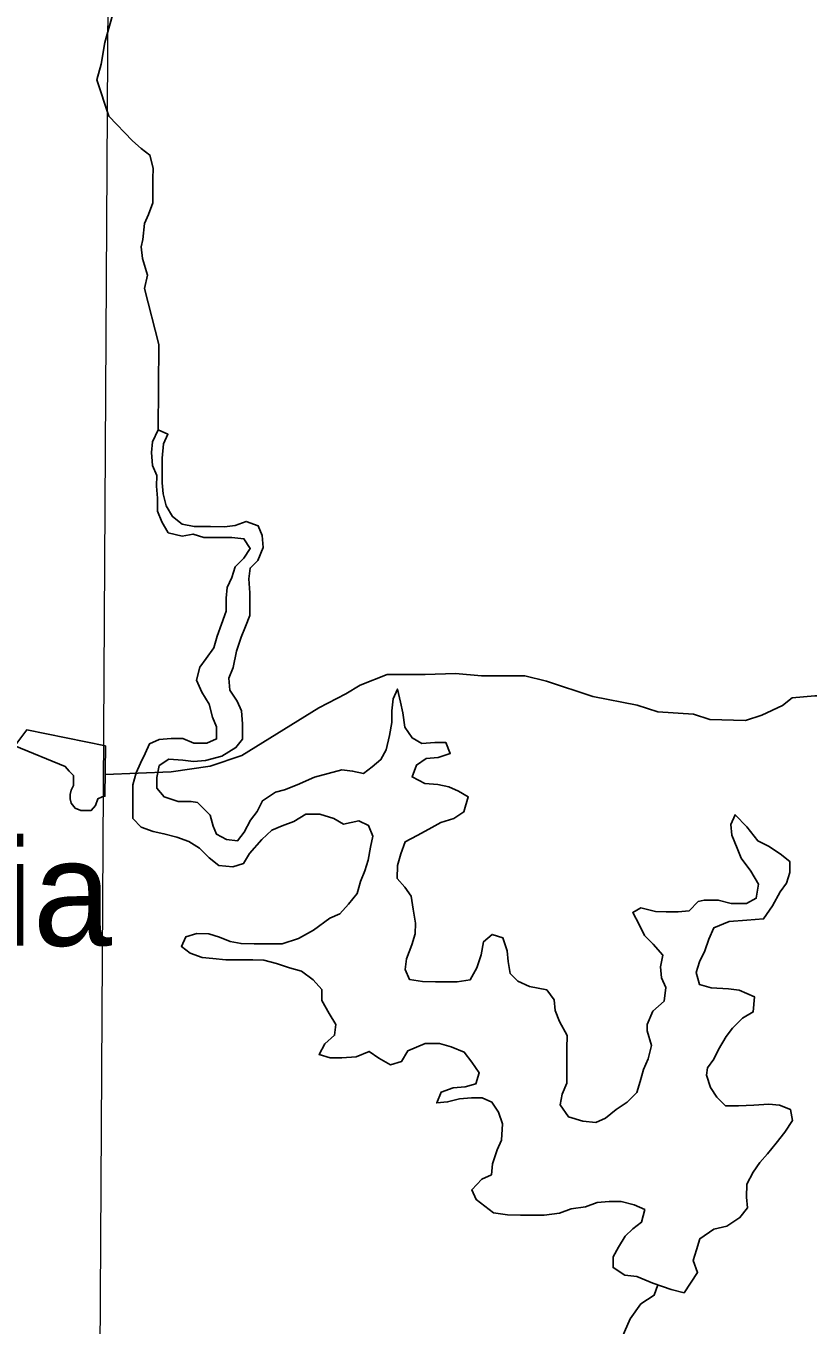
# Model space of a CAD drawing. Extents: x -1643653 to 4543381, y 1624270 to 13878484.
# Drawn here: x 719094 to 722771, y 8928992 to 8935104 of the extents above; entities that cross this region are included whole.
import ezdxf

# ---------------------------------------------------------------- set-up
doc = ezdxf.new("R2010")
doc.units = 0
doc.header["$LTSCALE"] = 200
for name, color, linetype, lineweight in [('1', 7, 'Continuous', 13), ('12', 7, 'Continuous', 25), ('21', 7, 'Continuous', 25), ('24', 7, 'Continuous', 25), ('60', 7, 'Continuous', 13)]:
    doc.layers.add(name, color=color, linetype=linetype, lineweight=lineweight)
doc.layers.add('41', color=7, linetype='Continuous')

msp = doc.modelspace()

# ---------------------------------------------------------------- linework, layer by layer
at = {"layer": '1'}
msp.add_lwpolyline([(719978.9, 9023574.5), (719561.6, 8949232.2), (719215.6, 8890710.6)], dxfattribs=at)
at = {"layer": '12'}
msp.add_lwpolyline([(719465.7, 8931582), (719776.2, 8931594.6), (719960.1, 8931621.3), (720108, 8931671.9), (720470.6, 8931895.4), (720598.2, 8931961.4), (720664.5, 8932002), (720792.1, 8932052.7), (720970.4, 8932052.4), (721113, 8932057.2), (721235.3, 8932046.8), (721439, 8932046.4), (721540.8, 8932020.8), (721759.6, 8931949.1), (721968.3, 8931907.9), (722065, 8931877.2), (722233.1, 8931866.7), (722309.4, 8931841.1), (722477.5, 8931835.7), (722554, 8931861), (722651, 8931906.7), (722697, 8931942.3), (722804, 8931952.2), (722928.4, 8931953)], dxfattribs=at)
at = {"layer": '21'}
msp.add_lwpolyline([(719466.9, 8931717.9), (719464.5, 8931480.1), (719451.4, 8931477.4), (719431, 8931467.2), (719420.8, 8931436.5), (719400.5, 8931413.5), (719380.2, 8931413.5), (719352.2, 8931413.5), (719324.2, 8931423.7), (719306.3, 8931446.7), (719301.3, 8931467.1), (719301.2, 8931487.6), (719306.3, 8931508), (719316.5, 8931531.1), (719316.5, 8931554.1), (719316.5, 8931577.1), (719296.1, 8931597.5), (719278.3, 8931620.5), (719041.6, 8931717.6), (719097.6, 8931791.8)], close=True, dxfattribs=at)
at = {"layer": '24'}
for points in [[(719536.9, 8935284.5), (719464.5, 8935025.4), (719447.8, 8934924.5), (719426.1, 8934849.8), (719483, 8934679.3)], [(719483, 8934679.3), (719595.3, 8934563.2), (719635.8, 8934527.3), (719676.2, 8934496.5), (719691.1, 8934435.3), (719690.7, 8934384.4), (719690.3, 8934323.2), (719690, 8934272.3), (719669.2, 8934217.6), (719651.2, 8934174.2), (719643, 8934099.5), (719634.9, 8934064), (719642.2, 8934009.8), (719665.6, 8933932.1), (719651.2, 8933868.8), (719718.1, 8933604.6), (719714.8, 8933203.5)], [(720541.5, 8931374.6), (720475.5, 8931395.4), (720409.4, 8931395.9), (720353.4, 8931360.9), (720298.5, 8931340.7), (720249.5, 8931320.4), (720203.3, 8931277.1), (720145.5, 8931210.6), (720116.7, 8931164.4), (720066.9, 8931148.5), (720000.8, 8931154), (719955.3, 8931189.9), (719909.8, 8931236.1), (719859.2, 8931266.9), (719803.4, 8931287.7), (719742.5, 8931303.4), (719691.7, 8931313.9), (719635.9, 8931334.6), (719595.5, 8931375.6), (719595.8, 8931426.6), (719596.2, 8931482.6), (719596.6, 8931533.5), (719612.2, 8931589.4), (719632.8, 8931635.2), (719653.5, 8931680.9), (719674.2, 8931726.6), (719720.1, 8931746.7), (719776.1, 8931751.4), (719832, 8931751), (719882.7, 8931730.3), (719943.8, 8931729.9), (719989.7, 8931750), (719990.1, 8931806.1), (719970, 8931852), (719955.2, 8931913.3), (719920, 8931969.5), (719894.9, 8932025.7), (719910.6, 8932086.7), (719941.4, 8932127.3), (719977.3, 8932178), (719993, 8932233.9), (720013.7, 8932289.8), (720034.5, 8932350.8), (720034.9, 8932411.9), (720040.3, 8932462.8), (720061, 8932508.6), (720076.6, 8932559.4), (720117.6, 8932599.9), (720148.4, 8932645.5), (720118.2, 8932691.6), (720062.3, 8932697), (719991.1, 8932697.5), (719930.1, 8932697.9), (719879.3, 8932713.5), (719828.4, 8932703.6), (719762.4, 8932719.3), (719732.2, 8932770.4), (719712.2, 8932821.5), (719712.6, 8932882.7), (719707.9, 8932938.7), (719708.3, 8932989.6), (719688.2, 8933035.6), (719683.6, 8933096.8), (719689, 8933147.7), (719714.8, 8933203.5), (719760.5, 8933182.9), (719739.8, 8933137.2), (719734.3, 8933071), (719733.8, 8933009.9), (719733.5, 8932953.8), (719738.2, 8932902.9), (719753.1, 8932846.7), (719783.2, 8932795.6), (719828.8, 8932759.7), (719884.6, 8932749.1), (719960.9, 8932748.6), (720027.1, 8932748.2), (720078, 8932753), (720129, 8932773), (720184.8, 8932752.3), (720204.8, 8932706.3), (720209.5, 8932650.2), (720183.6, 8932589.3), (720147.8, 8932553.8), (720142.3, 8932502.9), (720147, 8932436.7), (720146.6, 8932385.8), (720146.2, 8932329.7), (720125.6, 8932278.9), (720104.8, 8932228.1), (720084.1, 8932162), (720068.3, 8932085.7), (720047.6, 8932034.9), (720052.3, 8931978.8), (720087.5, 8931927.7), (720107.6, 8931881.7), (720112.2, 8931820.6), (720111.7, 8931749.2), (720080.9, 8931708.7), (720014.5, 8931668.4), (719938.1, 8931648.5)], [(719938.1, 8931648.5), (719882.1, 8931643.8), (719831.3, 8931649.2), (719765.2, 8931654.7), (719719.2, 8931624.4), (719708.7, 8931568.5), (719708.3, 8931517.5), (719743.7, 8931476.5), (719809.6, 8931455.7), (719870.7, 8931455.3), (719899.8, 8931451.2), (719959.3, 8931391.6), (719974.2, 8931339.4), (719989.1, 8931302.2), (720037.3, 8931276), (720088.1, 8931270.6), (720118.9, 8931311.1), (720149.8, 8931367), (720180.6, 8931407.5), (720206.4, 8931458.3), (720267.7, 8931498.7), (720309.2, 8931510.9), (720368.7, 8931533.2), (720450.6, 8931570.5), (720578.7, 8931603.6), (720629.5, 8931598.2), (720680.3, 8931587.7), (720721.2, 8931618), (720762.1, 8931653.4), (720787.8, 8931699.1), (720803.6, 8931765.2), (720814.2, 8931826.2), (720814.5, 8931882.3), (720820, 8931938.3), (720840.7, 8931984), (720855.5, 8931922.8), (720865.3, 8931871.8), (720875.1, 8931805.5), (720910.3, 8931754.3), (720955.9, 8931728.6), (721017, 8931733.3), (721067.8, 8931732.9), (721087.8, 8931681.9), (721031.7, 8931661.8), (720975.8, 8931657.1), (720929.8, 8931626.8), (720909, 8931570.9), (720969.9, 8931540), (721030.9, 8931534.5), (721081.7, 8931524), (721127.3, 8931503.3), (721172.9, 8931477.6), (721152, 8931406.4), (721106.1, 8931376.1), (721044.9, 8931356.1), (720988.7, 8931325.9), (720932.6, 8931295.7), (720876.4, 8931265.5), (720855.7, 8931209.6), (720840.1, 8931153.7), (720839.6, 8931092.6), (720875, 8931051.6), (720905.2, 8931010.6), (720914.9, 8930949.5), (720924.7, 8930883.2), (720924.3, 8930832.2), (720908.7, 8930781.4), (720882.8, 8930715.3), (720877.4, 8930664.4), (720897.4, 8930618.5), (720958.4, 8930607.9), (721019.4, 8930607.5), (721070.3, 8930607.2), (721121.1, 8930606.8), (721182.2, 8930616.6), (721213.1, 8930672.5), (721233.9, 8930733.5), (721244.5, 8930794.5), (721285.4, 8930829.9), (721336.2, 8930814.3), (721356.1, 8930753.1), (721360.8, 8930702.1), (721370.6, 8930646), (721406, 8930610.1), (721461.7, 8930584.3), (721543, 8930568.5), (721578.3, 8930522.4), (721583, 8930471.4), (721603, 8930420.4), (721638.2, 8930353.9), (721637.8, 8930292.8), (721637.4, 8930241.9), (721637.1, 8930190.9), (721636.6, 8930129.8), (721615.9, 8930079), (721605.4, 8930028.1), (721645.7, 8929971.8), (721711.7, 8929951), (721772.7, 8929945.6), (721818.6, 8929965.6), (721869.7, 8930006.1)], [(722189.3, 8929143.2), (722128.4, 8929158.8), (722042.1, 8929189.9), (721966.1, 8929221), (721910.2, 8929226.4), (721854.5, 8929262.5), (721854.8, 8929313.4), (721880.6, 8929359.1), (721911.4, 8929409.8), (721947.3, 8929445.2), (721988.2, 8929475.5), (722003.8, 8929536.6), (721953.1, 8929557.3), (721892.2, 8929572.9), (721836.2, 8929573.3), (721780.3, 8929568.6), (721724.2, 8929548.6), (721658, 8929538.8), (721601.9, 8929518.8), (721530.6, 8929509), (721474.7, 8929509.4), (721418.7, 8929509.8), (721357.7, 8929510.2), (721291.7, 8929520.8), (721251.2, 8929551.6), (721210.7, 8929582.4), (721190.7, 8929628.4), (721236.8, 8929679), (721282.7, 8929699.1), (721288.2, 8929750), (721309, 8929816.1), (721329.6, 8929861.8), (721335.2, 8929938.2), (721315.3, 8929994.3), (721285.1, 8930040.4), (721239.4, 8930061), (721188.6, 8930061.4), (721132.6, 8930056.6), (721076.5, 8930041.7), (721025.6, 8930036.9), (721046.3, 8930087.8), (721102.4, 8930107.8), (721158.4, 8930112.5), (721209.4, 8930127.5), (721225, 8930178.3), (721189.7, 8930229.5), (721154.4, 8930275.5), (721093.6, 8930301.4), (721037.7, 8930317), (720971.6, 8930317.4), (720890, 8930282.3), (720859.1, 8930231.6), (720808.2, 8930216.6), (720752.4, 8930247.6), (720706.9, 8930278.4), (720645.7, 8930253.3), (720579.5, 8930248.7), (720523.6, 8930249), (720472.8, 8930264.6), (720498.6, 8930315.4), (720544.7, 8930355.8), (720550.1, 8930406.8), (720519.9, 8930457.9), (720484.7, 8930519.2), (720485.1, 8930570.2), (720444.7, 8930616.3), (720389.1, 8930657.4), (720333.2, 8930673), (720272.3, 8930693.8), (720211.4, 8930709.5), (720160.5, 8930709.8), (720094.4, 8930710.2), (720033.4, 8930710.6), (719972.4, 8930716.1), (719921.6, 8930721.5), (719865.8, 8930742.2), (719825.3, 8930773.1), (719845.9, 8930818.8), (719896.9, 8930833.7), (719952.8, 8930833.4), (720003.6, 8930817.8), (720054.3, 8930797.1), (720105.1, 8930786.6), (720166.2, 8930786.2), (720232.3, 8930785.7), (720298.4, 8930785.3), (720374.8, 8930810.3), (720446.3, 8930850.6), (720523, 8930906.1), (720568.9, 8930926.2), (720609.9, 8930971.8), (720651, 8931022.5), (720666.6, 8931078.4), (720687.3, 8931129.2), (720702.9, 8931180), (720713.5, 8931241.1), (720724, 8931292), (720704, 8931343), (720658.4, 8931363.7), (720587.1, 8931348.9), (720541.5, 8931374.6)], [(721869.7, 8930006.1), (721920.8, 8930041.4), (721966.9, 8930086.9), (721982.5, 8930137.8), (721998.2, 8930193.7), (722018.9, 8930244.5), (722035.3, 8930306.7), (722014.7, 8930377), (722015.4, 8930406.4), (722040.8, 8930468.5), (722095, 8930516.1), (722102.6, 8930580.2), (722082.5, 8930626.2), (722077.8, 8930677.1), (722088.4, 8930733.1), (722042.9, 8930784.3), (722002.5, 8930825.3), (721977.5, 8930876.4), (721947.3, 8930932.7), (721985.5, 8930954.9), (722054.2, 8930937.1), (722105, 8930936.7), (722161, 8930936.4), (722211.9, 8930941.1), (722254.4, 8930984.8), (722283.4, 8930991.6), (722349.5, 8930991.2), (722410.5, 8930975.5), (722481.7, 8930975.1), (722527.6, 8931000.2), (722538.2, 8931066.4), (722503.1, 8931127.7), (722457.7, 8931189.2), (722437.7, 8931235.1), (722412.7, 8931296.4), (722407.9, 8931347.4), (722428.6, 8931393.1), (722484.1, 8931336.7), (722534.6, 8931270.2), (722585.2, 8931244.4), (722640.9, 8931208.4), (722686.5, 8931172.4), (722686.1, 8931121.5), (722670.5, 8931070.6), (722639.7, 8931030.1), (722603.7, 8930964.1), (722562.5, 8930903.2), (722483.5, 8930896.6), (722400.2, 8930890.6), (722328.7, 8930860.8), (722304.9, 8930807.2), (722286.8, 8930752.2), (722261.1, 8930701.4), (722245.5, 8930650.6), (722260.3, 8930594.4), (722316.2, 8930578.8), (722397.5, 8930573.2), (722448.3, 8930567.8), (722519.3, 8930536.8), (722513.8, 8930465.5), (722462.7, 8930435.2), (722416.6, 8930389.7), (722385.8, 8930349.1), (722349.8, 8930288.2), (722329.1, 8930242.5), (722298.3, 8930202), (722294.2, 8930167.1), (722313, 8930110.2), (722343.2, 8930064.2), (722383.6, 8930023.1), (722444.6, 8930022.8), (722515.8, 8930027.4), (722587.1, 8930032), (722637.9, 8930026.6), (722688.6, 8930005.9), (722698.4, 8929954.9), (722662.5, 8929899.1), (722621.4, 8929848.4), (722580.4, 8929797.8), (722544.5, 8929757.2), (722513.7, 8929711.6), (722482.8, 8929655.8), (722482.3, 8929594.6), (722487.1, 8929543.7), (722451.2, 8929498), (722389.8, 8929457.7), (722328.7, 8929442.8), (722262.3, 8929397.4), (722246.7, 8929346.5), (722231.1, 8929295.7), (722251, 8929239.5), (722189.3, 8929143.2)], [(722065, 8929181.7), (722047.1, 8929132.1), (721985.8, 8929091.8), (721934.5, 8929020.8), (721908.6, 8928959.8), (721882.8, 8928898.9), (721862, 8928837.9), (721836.2, 8928792.2), (721826.6, 8928771.5)]]:
    msp.add_lwpolyline(points, dxfattribs=at)
at = {"layer": '24', "lineweight": 13}
for points in [[(720541.5, 8931374.6), (720475.5, 8931395.4), (720409.4, 8931395.9), (720353.4, 8931360.9), (720298.5, 8931340.7), (720249.5, 8931320.4), (720203.3, 8931277.1), (720145.5, 8931210.6), (720116.7, 8931164.4), (720066.9, 8931148.5), (720000.8, 8931154), (719955.3, 8931189.9), (719909.8, 8931236.1), (719859.2, 8931266.9), (719803.4, 8931287.7), (719742.5, 8931303.4), (719691.7, 8931313.9), (719635.9, 8931334.6), (719595.5, 8931375.6), (719595.8, 8931426.6), (719596.2, 8931482.6), (719596.6, 8931533.5), (719612.2, 8931589.4), (719632.8, 8931635.2), (719653.5, 8931680.9), (719674.2, 8931726.6), (719720.1, 8931746.7), (719776.1, 8931751.4), (719832, 8931751), (719882.7, 8931730.3), (719943.8, 8931729.9), (719989.7, 8931750), (719990.1, 8931806.1), (719970, 8931852), (719955.2, 8931913.3), (719920, 8931969.5), (719894.9, 8932025.7), (719910.6, 8932086.7), (719941.4, 8932127.3), (719977.3, 8932178), (719993, 8932233.9), (720013.7, 8932289.8), (720034.5, 8932350.8), (720034.9, 8932411.9), (720040.3, 8932462.8), (720061, 8932508.6), (720076.6, 8932559.4), (720117.6, 8932599.9), (720148.4, 8932645.5), (720118.2, 8932691.6), (720062.3, 8932697), (719991.1, 8932697.5), (719930.1, 8932697.9), (719879.3, 8932713.5), (719828.4, 8932703.6), (719762.4, 8932719.3), (719732.2, 8932770.4), (719712.2, 8932821.5), (719712.6, 8932882.7), (719707.9, 8932938.7), (719708.3, 8932989.6), (719688.2, 8933035.6), (719683.6, 8933096.8), (719689, 8933147.7), (719714.8, 8933203.5), (719760.5, 8933182.9), (719739.8, 8933137.2), (719734.3, 8933071), (719733.8, 8933009.9), (719733.5, 8932953.8), (719738.2, 8932902.9), (719753.1, 8932846.7), (719783.2, 8932795.6), (719828.8, 8932759.7), (719884.6, 8932749.1), (719960.9, 8932748.6), (720027.1, 8932748.2), (720078, 8932753), (720129, 8932773), (720184.8, 8932752.3), (720204.8, 8932706.3), (720209.5, 8932650.2), (720183.6, 8932589.3), (720147.8, 8932553.8), (720142.3, 8932502.9), (720147, 8932436.7), (720146.6, 8932385.8), (720146.2, 8932329.7), (720125.6, 8932278.9), (720104.8, 8932228.1), (720084.1, 8932162), (720068.3, 8932085.7), (720047.6, 8932034.9), (720052.3, 8931978.8), (720087.5, 8931927.7), (720107.6, 8931881.7), (720112.2, 8931820.6), (720111.7, 8931749.2), (720080.9, 8931708.7), (720014.5, 8931668.4), (719938.1, 8931648.5)], [(719938.1, 8931648.5), (719882.1, 8931643.8), (719831.3, 8931649.2), (719765.2, 8931654.7), (719719.2, 8931624.4), (719708.7, 8931568.5), (719708.3, 8931517.5), (719743.7, 8931476.5), (719809.6, 8931455.7), (719870.7, 8931455.3), (719899.8, 8931451.2), (719959.3, 8931391.6), (719974.2, 8931339.4), (719989.1, 8931302.2), (720037.3, 8931276), (720088.1, 8931270.6), (720118.9, 8931311.1), (720149.8, 8931367), (720180.6, 8931407.5), (720206.4, 8931458.3), (720267.7, 8931498.7), (720309.2, 8931510.9), (720368.7, 8931533.2), (720450.6, 8931570.5), (720578.7, 8931603.6), (720629.5, 8931598.2), (720680.3, 8931587.7), (720721.2, 8931618), (720762.1, 8931653.4), (720787.8, 8931699.1), (720803.6, 8931765.2), (720814.2, 8931826.2), (720814.5, 8931882.3), (720820, 8931938.3), (720840.7, 8931984), (720855.5, 8931922.8), (720865.3, 8931871.8), (720875.1, 8931805.5), (720910.3, 8931754.3), (720955.9, 8931728.6), (721017, 8931733.3), (721067.8, 8931732.9), (721087.8, 8931681.9), (721031.7, 8931661.8), (720975.8, 8931657.1), (720929.8, 8931626.8), (720909, 8931570.9), (720969.9, 8931540), (721030.9, 8931534.5), (721081.7, 8931524), (721127.3, 8931503.3), (721172.9, 8931477.6), (721152, 8931406.4), (721106.1, 8931376.1), (721044.9, 8931356.1), (720988.7, 8931325.9), (720932.6, 8931295.7), (720876.4, 8931265.5), (720855.7, 8931209.6), (720840.1, 8931153.7), (720839.6, 8931092.6), (720875, 8931051.6), (720905.2, 8931010.6), (720914.9, 8930949.5), (720924.7, 8930883.2), (720924.3, 8930832.2), (720908.7, 8930781.4), (720882.8, 8930715.3), (720877.4, 8930664.4), (720897.4, 8930618.5), (720958.4, 8930607.9), (721019.4, 8930607.5), (721070.3, 8930607.2), (721121.1, 8930606.8), (721182.2, 8930616.6), (721213.1, 8930672.5), (721233.9, 8930733.5), (721244.5, 8930794.5), (721285.4, 8930829.9), (721336.2, 8930814.3), (721356.1, 8930753.1), (721360.8, 8930702.1), (721370.6, 8930646), (721406, 8930610.1), (721461.7, 8930584.3), (721543, 8930568.5), (721578.3, 8930522.4), (721583, 8930471.4), (721603, 8930420.4), (721638.2, 8930353.9), (721637.8, 8930292.8), (721637.4, 8930241.9), (721637.1, 8930190.9), (721636.6, 8930129.8), (721615.9, 8930079), (721605.4, 8930028.1), (721645.7, 8929971.8), (721711.7, 8929951), (721772.7, 8929945.6), (721818.6, 8929965.6), (721869.7, 8930006.1)], [(722189.3, 8929143.2), (722128.4, 8929158.8), (722042.1, 8929189.9), (721966.1, 8929221), (721910.2, 8929226.4), (721854.5, 8929262.5), (721854.8, 8929313.4), (721880.6, 8929359.1), (721911.4, 8929409.8), (721947.3, 8929445.2), (721988.2, 8929475.5), (722003.8, 8929536.6), (721953.1, 8929557.3), (721892.2, 8929572.9), (721836.2, 8929573.3), (721780.3, 8929568.6), (721724.2, 8929548.6), (721658, 8929538.8), (721601.9, 8929518.8), (721530.6, 8929509), (721474.7, 8929509.4), (721418.7, 8929509.8), (721357.7, 8929510.2), (721291.7, 8929520.8), (721251.2, 8929551.6), (721210.7, 8929582.4), (721190.7, 8929628.4), (721236.8, 8929679), (721282.7, 8929699.1), (721288.2, 8929750), (721309, 8929816.1), (721329.6, 8929861.8), (721335.2, 8929938.2), (721315.3, 8929994.3), (721285.1, 8930040.4), (721239.4, 8930061), (721188.6, 8930061.4), (721132.6, 8930056.6), (721076.5, 8930041.7), (721025.6, 8930036.9), (721046.3, 8930087.8), (721102.4, 8930107.8), (721158.4, 8930112.5), (721209.4, 8930127.5), (721225, 8930178.3), (721189.7, 8930229.5), (721154.4, 8930275.5), (721093.6, 8930301.4), (721037.7, 8930317), (720971.6, 8930317.4), (720890, 8930282.3), (720859.1, 8930231.6), (720808.2, 8930216.6), (720752.4, 8930247.6), (720706.9, 8930278.4), (720645.7, 8930253.3), (720579.5, 8930248.7), (720523.6, 8930249), (720472.8, 8930264.6), (720498.6, 8930315.4), (720544.7, 8930355.8), (720550.1, 8930406.8), (720519.9, 8930457.9), (720484.7, 8930519.2), (720485.1, 8930570.2), (720444.7, 8930616.3), (720389.1, 8930657.4), (720333.2, 8930673), (720272.3, 8930693.8), (720211.4, 8930709.5), (720160.5, 8930709.8), (720094.4, 8930710.2), (720033.4, 8930710.6), (719972.4, 8930716.1), (719921.6, 8930721.5), (719865.8, 8930742.2), (719825.3, 8930773.1), (719845.9, 8930818.8), (719896.9, 8930833.7), (719952.8, 8930833.4), (720003.6, 8930817.8), (720054.3, 8930797.1), (720105.1, 8930786.6), (720166.2, 8930786.2), (720232.3, 8930785.7), (720298.4, 8930785.3), (720374.8, 8930810.3), (720446.3, 8930850.6), (720523, 8930906.1), (720568.9, 8930926.2), (720609.9, 8930971.8), (720651, 8931022.5), (720666.6, 8931078.4), (720687.3, 8931129.2), (720702.9, 8931180), (720713.5, 8931241.1), (720724, 8931292), (720704, 8931343), (720658.4, 8931363.7), (720587.1, 8931348.9), (720541.5, 8931374.6)], [(721869.7, 8930006.1), (721920.8, 8930041.4), (721966.9, 8930086.9), (721982.5, 8930137.8), (721998.2, 8930193.7), (722018.9, 8930244.5), (722035.3, 8930306.7), (722014.7, 8930377), (722015.4, 8930406.4), (722040.8, 8930468.5), (722095, 8930516.1), (722102.6, 8930580.2), (722082.5, 8930626.2), (722077.8, 8930677.1), (722088.4, 8930733.1), (722042.9, 8930784.3), (722002.5, 8930825.3), (721977.5, 8930876.4), (721947.3, 8930932.7), (721985.5, 8930954.9), (722054.2, 8930937.1), (722105, 8930936.7), (722161, 8930936.4), (722211.9, 8930941.1), (722254.4, 8930984.8), (722283.4, 8930991.6), (722349.5, 8930991.2), (722410.5, 8930975.5), (722481.7, 8930975.1), (722527.6, 8931000.2), (722538.2, 8931066.4), (722503.1, 8931127.7), (722457.7, 8931189.2), (722437.7, 8931235.1), (722412.7, 8931296.4), (722407.9, 8931347.4), (722428.6, 8931393.1), (722484.1, 8931336.7), (722534.6, 8931270.2), (722585.2, 8931244.4), (722640.9, 8931208.4), (722686.5, 8931172.4), (722686.1, 8931121.5), (722670.5, 8931070.6), (722639.7, 8931030.1), (722603.7, 8930964.1), (722562.5, 8930903.2), (722483.5, 8930896.6), (722400.2, 8930890.6), (722328.7, 8930860.8), (722304.9, 8930807.2), (722286.8, 8930752.2), (722261.1, 8930701.4), (722245.5, 8930650.6), (722260.3, 8930594.4), (722316.2, 8930578.8), (722397.5, 8930573.2), (722448.3, 8930567.8), (722519.3, 8930536.8), (722513.8, 8930465.5), (722462.7, 8930435.2), (722416.6, 8930389.7), (722385.8, 8930349.1), (722349.8, 8930288.2), (722329.1, 8930242.5), (722298.3, 8930202), (722294.2, 8930167.1), (722313, 8930110.2), (722343.2, 8930064.2), (722383.6, 8930023.1), (722444.6, 8930022.8), (722515.8, 8930027.4), (722587.1, 8930032), (722637.9, 8930026.6), (722688.6, 8930005.9), (722698.4, 8929954.9), (722662.5, 8929899.1), (722621.4, 8929848.4), (722580.4, 8929797.8), (722544.5, 8929757.2), (722513.7, 8929711.6), (722482.8, 8929655.8), (722482.3, 8929594.6), (722487.1, 8929543.7), (722451.2, 8929498), (722389.8, 8929457.7), (722328.7, 8929442.8), (722262.3, 8929397.4), (722246.7, 8929346.5), (722231.1, 8929295.7), (722251, 8929239.5), (722189.3, 8929143.2)]]:
    msp.add_lwpolyline(points, dxfattribs=at)
at = {"layer": '60', "lineweight": 25}
msp.add_spline([(814781, 9009175.5), (814787.2, 9009173.4), (814796.9, 9009173.4), (814799.4, 9009172.4), (814805.1, 9009174.5), (814805.6, 9009176.5), (814811.7, 9009179.5), (814811.7, 9009179.5), (814801.5, 9009181), (814790.7, 9009181.5), (814784.1, 9009183.1), (814777.4, 9009185.1), (814778.4, 9009175.5)], degree=3, dxfattribs=at)

# ---------------------------------------------------------------- texts
at = {"layer": '41'}
msp.add_text('Jaramataia', height=500, dxfattribs=at).set_placement((716190.3, 8930776.7))

doc.saveas('drawing.dxf')
